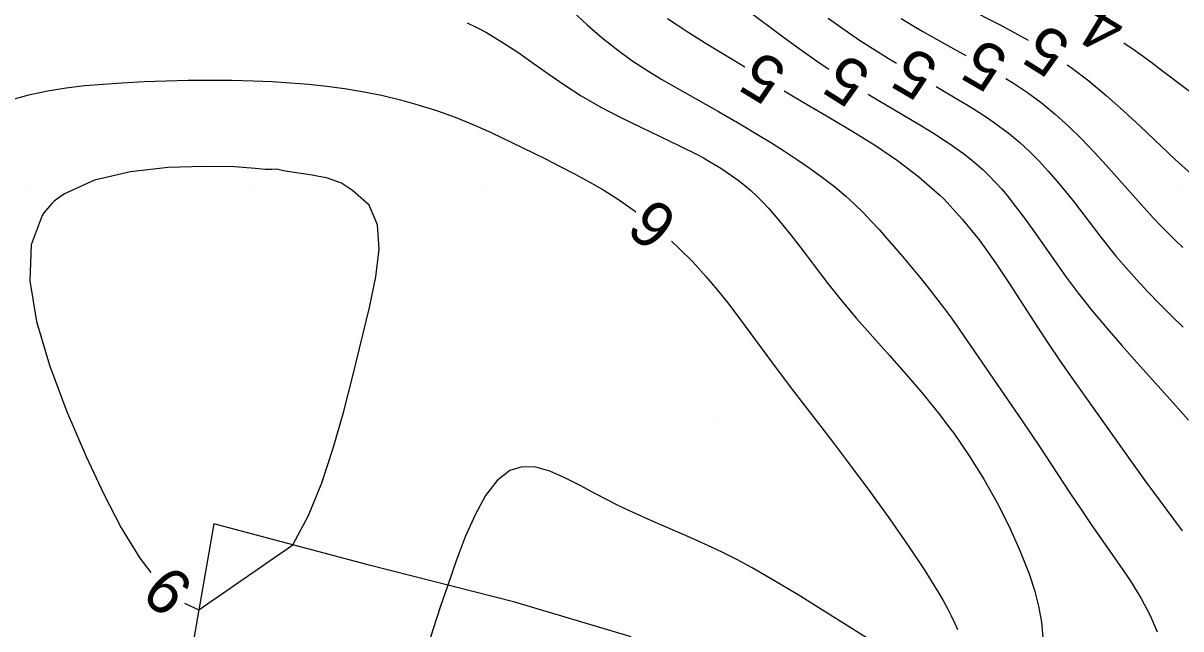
# Model space of a CAD drawing. Extents: x 2602990 to 2605851, y 618069 to 619180.
# Drawn here: x 2603950 to 2604000.1, y 618761 to 618787.3 of the extents above; entities that cross this region are included whole.
import ezdxf

# ---------------------------------------------------------------- set-up
doc = ezdxf.new("R2010")
doc.units = 0
for name, color, linetype in [('DTM Contours Major', 7, 'Continuous'), ('DTM Contours Major Text', 7, 'Continuous'), ('DTM Contours Minor', 7, 'Continuous'), ('DTM Contours Minor Text', 7, 'Continuous'), ('Exist DTM QL2 LIDAR Elevation Point', 7, 'Continuous'), ('PH Exist DTM Breakline', 7, 'Continuous')]:
    doc.layers.add(name, color=color, linetype=linetype)

msp = doc.modelspace()

# ---------------------------------------------------------------- linework, layer by layer
at = {"layer": 'DTM Contours Major'}
for points in [[(2603949.385, 618783.921), (2603950.196, 618784.148), (2603951.005, 618784.323), (2603951.812, 618784.455), (2603952.62, 618784.552), (2603953.427, 618784.623), (2603954.234, 618784.676), (2603955.192, 618784.726), (2603956.149, 618784.762), (2603957.104, 618784.785), (2603958.053, 618784.792), (2603958.994, 618784.785), (2603959.927, 618784.762), (2603960.734, 618784.729), (2603961.532, 618784.681), (2603962.32, 618784.617), (2603963.1, 618784.534), (2603963.871, 618784.43), (2603964.632, 618784.304), (2603965.475, 618784.133), (2603966.303, 618783.933), (2603967.113, 618783.706), (2603967.902, 618783.454), (2603968.666, 618783.181), (2603969.402, 618782.887), (2603969.835, 618782.7), (2603970.259, 618782.507), (2603971.093, 618782.108), (2603972.553, 618781.387), (2603973.189, 618781.068), (2603973.83, 618780.736), (2603974.47, 618780.387), (2603975.107, 618780.015), (2603975.738, 618779.615), (2603976.416, 618779.142), (2603976.493, 618779.082)], [(2603978.032, 618777.806), (2603978.35, 618777.514), (2603978.951, 618776.912), (2603979.526, 618776.284), (2603980.028, 618775.69), (2603980.513, 618775.08), (2603980.986, 618774.456), (2603982.403, 618772.523), (2603983.22, 618771.441), (2603984.989, 618769.14), (2603985.821, 618768.039), (2603986.665, 618766.901), (2603987.492, 618765.757), (2603988.273, 618764.637), (2603988.981, 618763.572), (2603989.588, 618762.593), (2603989.796, 618762.231), (2603989.984, 618761.888), (2603990.15, 618761.564), (2603990.294, 618761.259), (2603990.417, 618760.973)], [(2603986.461, 618760.625), (2603984.532, 618761.847), (2603983.514, 618762.481), (2603982.5, 618763.092), (2603981.522, 618763.651), (2603980.859, 618764.004), (2603980.224, 618764.323), (2603979.615, 618764.612), (2603978.937, 618764.918), (2603977.142, 618765.702), (2603976.661, 618765.917), (2603976.181, 618766.139), (2603975.701, 618766.368), (2603975.222, 618766.605), (2603974.747, 618766.851), (2603974.072, 618767.213), (2603973.412, 618767.555), (2603972.77, 618767.833), (2603972.155, 618768.006), (2603971.572, 618768.032), (2603971.028, 618767.869), (2603970.481, 618767.44), (2603969.983, 618766.783), (2603969.526, 618765.95), (2603969.104, 618764.992), (2603968.712, 618763.959), (2603968.342, 618762.903), (2603968.016, 618761.941), (2603967.707, 618761.004), (2603967.419, 618760.094)]]:
    msp.add_lwpolyline(points, dxfattribs=at)
at = {"layer": 'DTM Contours Minor'}
for points in [[(2603990.787, 618787.936), (2603992.267, 618787.184), (2603993.036, 618786.776), (2603993.485, 618786.522)], [(2603973.758, 618787.763), (2603974.382, 618787.193), (2603975.025, 618786.632), (2603975.691, 618786.098), (2603976.32, 618785.644), (2603976.966, 618785.22), (2603977.622, 618784.819), (2603978.282, 618784.436), (2603980.067, 618783.432), (2603980.999, 618782.892), (2603981.909, 618782.345), (2603982.358, 618782.068), (2603982.928, 618781.708), (2603983.489, 618781.34), (2603984.039, 618780.963), (2603984.574, 618780.575), (2603985.089, 618780.173), (2603985.583, 618779.756), (2603985.963, 618779.408), (2603986.329, 618779.05), (2603986.682, 618778.683), (2603987.027, 618778.31), (2603987.364, 618777.931), (2603988.059, 618777.124), (2603988.418, 618776.697), (2603988.773, 618776.265), (2603989.124, 618775.828), (2603989.471, 618775.386), (2603989.811, 618774.937), (2603990.155, 618774.469), (2603990.494, 618773.994), (2603991.164, 618773.029), (2603993.253, 618769.977), (2603993.968, 618768.904), (2603995.285, 618766.901), (2603995.745, 618766.215), (2603996.215, 618765.527), (2603997.357, 618763.895), (2603997.892, 618763.1), (2603998.372, 618762.327), (2603998.772, 618761.582), (2603999.067, 618760.872)], [(2603977.858, 618787.469), (2603978.286, 618787.183), (2603978.72, 618786.902), (2603979.613, 618786.342), (2603981.206, 618785.361)], [(2603981.405, 618787.761), (2603982.831, 618786.698), (2603983.568, 618786.156), (2603984.321, 618785.621), (2603984.851, 618785.261)], [(2603984.822, 618787.484), (2603985.518, 618786.986), (2603986.223, 618786.502), (2603986.84, 618786.1), (2603987.461, 618785.712), (2603987.773, 618785.524)], [(2603987.985, 618787.459), (2603988.453, 618787.179), (2603988.924, 618786.904), (2603989.879, 618786.366), (2603990.788, 618785.862)], [(2603969.179, 618787.269), (2603969.607, 618787.069), (2603970.027, 618786.849), (2603970.706, 618786.444), (2603971.376, 618785.999), (2603972.045, 618785.529), (2603972.72, 618785.048), (2603973.41, 618784.57), (2603974.123, 618784.111), (2603974.968, 618783.623), (2603975.834, 618783.171), (2603976.703, 618782.747), (2603978.378, 618781.949), (2603979.148, 618781.561), (2603979.416, 618781.417), (2603979.676, 618781.271), (2603979.927, 618781.124), (2603980.17, 618780.974), (2603980.406, 618780.82), (2603980.635, 618780.662), (2603980.919, 618780.453), (2603981.194, 618780.234), (2603981.463, 618780.005), (2603981.725, 618779.763), (2603981.984, 618779.507), (2603982.239, 618779.237), (2603982.732, 618778.668), (2603983.227, 618778.048), (2603983.731, 618777.387), (2603984.253, 618776.694), (2603984.799, 618775.981), (2603985.376, 618775.257), (2603986.047, 618774.461), (2603986.752, 618773.66), (2603987.477, 618772.848), (2603988.209, 618772.02), (2603988.936, 618771.171), (2603989.701, 618770.222), (2603990.12, 618769.667), (2603990.255, 618769.481), (2603990.927, 618768.504), (2603991.558, 618767.496), (2603992.139, 618766.469), (2603992.665, 618765.435), (2603993.127, 618764.405), (2603993.518, 618763.393), (2603993.751, 618762.681), (2603993.934, 618761.983), (2603994.057, 618761.3), (2603994.112, 618760.631)], [(2603997.62, 618786.408), (2603998.118, 618786.069), (2603998.742, 618785.621), (2603999.363, 618785.157), (2604001.461, 618783.563), (2604003.179, 618782.26), (2604004.041, 618781.589), (2604004.894, 618780.904), (2604005.729, 618780.205), (2604006.439, 618779.578), (2604007.125, 618778.935), (2604007.785, 618778.269), (2604008.413, 618777.575), (2604009.009, 618776.848), (2604009.567, 618776.083), (2604010.153, 618775.166), (2604010.699, 618774.198), (2604011.214, 618773.186), (2604011.708, 618772.135), (2604012.192, 618771.052), (2604014.879, 618764.858), (2604016.505, 618761.083), (2604017.035, 618759.911)], [(2603995.177, 618785.458), (2603995.347, 618785.342), (2603996.111, 618784.757), (2603996.861, 618784.128), (2603997.604, 618783.464), (2603998.345, 618782.774), (2603999.854, 618781.354), (2604000.525, 618780.74)], [(2603989.497, 618784.509), (2603990.399, 618783.982), (2603990.88, 618783.693), (2603991.35, 618783.399), (2603991.805, 618783.099), (2603992.246, 618782.788), (2603992.671, 618782.462), (2603993.117, 618782.087), (2603993.544, 618781.691), (2603993.956, 618781.278), (2603994.354, 618780.848), (2603994.74, 618780.404), (2603995.116, 618779.947), (2603995.473, 618779.496), (2603996.538, 618778.105), (2603996.905, 618777.635), (2603997.285, 618777.167), (2603997.725, 618776.649), (2603998.184, 618776.134), (2603998.662, 618775.621), (2603999.157, 618775.108), (2603999.67, 618774.594), (2604000.198, 618774.079)], [(2603992.519, 618784.862), (2603992.852, 618784.656), (2603993.456, 618784.253), (2603994.042, 618783.823), (2603994.656, 618783.32), (2603995.244, 618782.788), (2603995.806, 618782.236), (2603996.345, 618781.671), (2603996.863, 618781.103), (2603998.369, 618779.394), (2603998.888, 618778.828), (2603999.19, 618778.512), (2603999.504, 618778.194), (2603999.831, 618777.872), (2604000.175, 618777.542)], [(2603982.915, 618784.322), (2603983.268, 618784.109), (2603983.979, 618783.69), (2603984.922, 618783.141), (2603985.891, 618782.569), (2603986.865, 618781.962), (2603987.825, 618781.311), (2603988.752, 618780.606), (2603989.662, 618779.804), (2603989.842, 618779.626), (2603990.63, 618778.771), (2603991.358, 618777.861), (2603992.036, 618776.917), (2603992.675, 618775.959), (2603993.881, 618774.082), (2603994.363, 618773.354), (2603994.837, 618772.656), (2603995.303, 618771.985), (2603997.953, 618768.238), (2603998.53, 618767.442), (2604000.154, 618765.255)], [(2603986.539, 618784.188), (2603986.6, 618784.151), (2603988.787, 618782.851), (2603989.453, 618782.442), (2603989.778, 618782.234), (2603990.091, 618782.027), (2603990.392, 618781.818), (2603990.682, 618781.607), (2603990.962, 618781.39), (2603991.231, 618781.166), (2603991.516, 618780.911), (2603991.791, 618780.645), (2603992.059, 618780.367), (2603992.321, 618780.075), (2603992.58, 618779.769), (2603992.837, 618779.448), (2603993.276, 618778.867), (2603993.72, 618778.247), (2603994.644, 618776.928), (2603995.134, 618776.244), (2603995.649, 618775.556), (2603996.253, 618774.795), (2603996.887, 618774.038), (2603997.54, 618773.284), (2603998.206, 618772.535), (2603999.763, 618770.798), (2604000.422, 618770.047)], [(2603960.934, 618780.934), (2603960.726, 618780.923), (2603960.566, 618780.92), (2603960.434, 618780.924), (2603960, 618780.965), (2603959.103, 618781.026), (2603957.796, 618781.054), (2603956.242, 618781.001), (2603954.606, 618780.818), (2603953.052, 618780.457), (2603951.745, 618779.868), (2603951.515, 618779.71), (2603951.305, 618779.539), (2603951.204, 618779.445), (2603951.109, 618779.349), (2603951.018, 618779.248), (2603950.933, 618779.145), (2603950.853, 618779.037), (2603950.778, 618778.927), (2603950.3, 618777.65), (2603950.245, 618776.095), (2603950.536, 618774.332), (2603951.093, 618772.428), (2603951.837, 618770.452), (2603952.69, 618768.475), (2603953.437, 618766.876), (2603954.207, 618765.387), (2603955.002, 618764.074), (2603955.48, 618763.452)], [(2603956.937, 618762.116), (2603957.567, 618761.832), (2603961.636, 618764.643), (2603962.313, 618765.925), (2603962.889, 618767.332), (2603963.386, 618768.832), (2603963.825, 618770.39), (2603964.228, 618771.971), (2603964.959, 618774.94), (2603965.236, 618776.261), (2603965.372, 618777.466), (2603965.296, 618778.517), (2603964.935, 618779.375), (2603964.216, 618780), (2603963.74, 618780.319), (2603963.134, 618780.535), (2603962.474, 618780.677), (2603961.298, 618780.849), (2603960.934, 618780.934)]]:
    msp.add_lwpolyline(points, dxfattribs=at)
at = {"layer": 'Exist DTM QL2 LIDAR Elevation Point'}
for p, q in [((2603950, 618780), (2603950, 618780)), ((2603960, 618780), (2603960, 618780)), ((2603970, 618780), (2603970, 618780)), ((2603980, 618780), (2603980, 618780)), ((2603990, 618780), (2603990, 618780)), ((2604000, 618780), (2604000, 618780)), ((2603980, 618770), (2603980, 618770)), ((2603990, 618770), (2603990, 618770)), ((2604000, 618770), (2604000, 618770))]:
    msp.add_line(p, q, dxfattribs=at)
at = {"layer": 'PH Exist DTM Breakline'}
msp.add_lwpolyline([(2603976.288, 618760.66), (2603971.252, 618762.166), (2603965.005, 618763.748), (2603958.216, 618765.553), (2603956.957, 618758.339)], dxfattribs=at)

# ---------------------------------------------------------------- texts
at = {"layer": 'DTM Contours Major Text'}
msp.add_text('6', height=2, rotation=140.3294, dxfattribs=at).set_placement((2603978.42, 618778.816))
at = {"layer": 'DTM Contours Minor Text'}
for s, rotation, p in [('4', 148.8021, (2603997.854, 618787.463)), ('5', 147.8284, (2603995.429, 618786.509)), ('5', 149.97, (2603992.726, 618785.912)), ('5', 148.6967, (2603983.136, 618785.353)), ('5', 149.504, (2603989.704, 618785.544)), ('5', 147.5684, (2603986.776, 618785.208)), ('6', 317.49, (2603954.989, 618762.416))]:
    msp.add_text(s, height=2, rotation=rotation, dxfattribs=at).set_placement(p)

doc.saveas('drawing.dxf')
